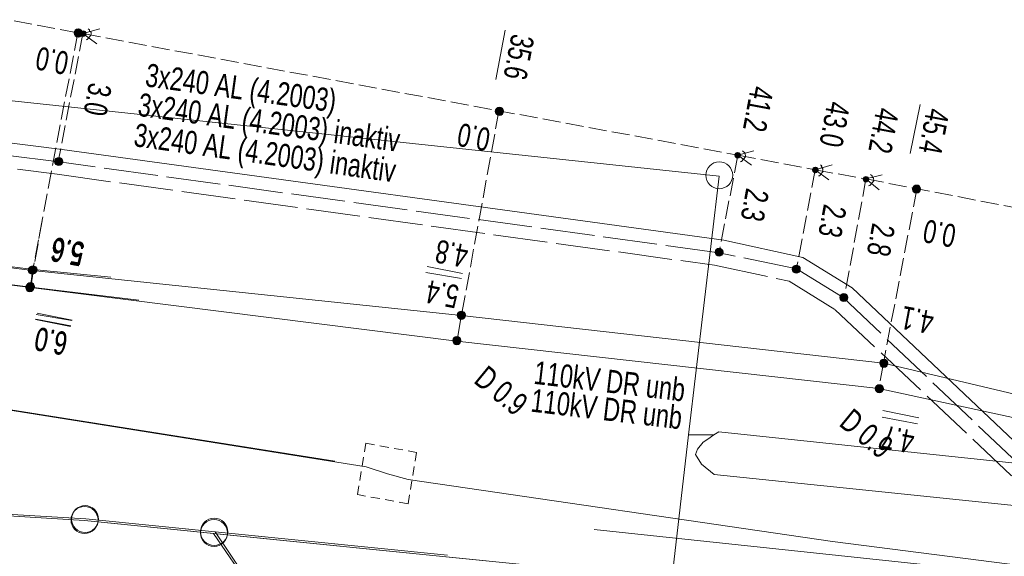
# Model space of a CAD drawing. Header units: metres. Extents: x -740 to 758, y -633 to 854.
# Tile 932 of 1056: x 225 to 248, y 303 to 316. Entities that reach past the tile are written whole.
import ezdxf

# ---------------------------------------------------------------- set-up
doc = ezdxf.new("R2010")
doc.units = ezdxf.units.M
doc.header["$MEASUREMENT"] = 0
for name, pattern in [('1248_208', [1.456, 1.248, -0.208]), ('208_125', [0.3328, 0.208, -0.1248]), ('416_125', [0.5408, 0.416, -0.1248])]:
    doc.linetypes.add(name, pattern=pattern)
for name, color, linetype in [('Grundkarte.LOVION', 7, 'Continuous'), ('Strom.LOVION', 7, 'Continuous'), ('StromBemass.LOVION', 7, 'Continuous'), ('Telko.LOVION', 7, 'Continuous')]:
    doc.layers.add(name, color=color, linetype=linetype)
doc.styles.add('ERSTELLTER_STIL_1', font='arial.ttf')

msp = doc.modelspace()

# ---------------------------------------------------------------- hatches: boundary and pattern name
at = {"layer": 'StromBemass.LOVION', "linetype": 'Continuous', "lineweight": 13}
for points in [[(226.306, 315.348), (226.313, 315.358), (226.319, 315.368), (226.324, 315.38), (226.326, 315.391), (226.328, 315.403), (226.328, 315.415), (226.326, 315.427), (226.323, 315.438), (226.319, 315.45), (226.313, 315.46), (226.306, 315.47), (226.298, 315.478), (226.289, 315.486), (226.278, 315.492), (226.268, 315.498), (226.256, 315.501), (226.244, 315.503), (226.232, 315.504), (226.22, 315.503), (226.209, 315.501), (226.197, 315.497), (226.186, 315.492), (226.176, 315.486), (226.167, 315.478), (226.159, 315.469), (226.152, 315.46), (226.146, 315.449), (226.142, 315.438), (226.139, 315.426), (226.137, 315.414), (226.137, 315.402), (226.139, 315.391), (226.142, 315.379), (226.146, 315.368), (226.152, 315.357), (226.159, 315.348), (226.168, 315.339), (226.177, 315.331), (226.187, 315.325), (226.198, 315.32), (226.209, 315.316), (226.221, 315.314), (226.233, 315.313), (226.245, 315.314), (226.257, 315.316), (226.268, 315.32), (226.279, 315.325), (226.289, 315.332), (226.298, 315.339)], [(226.306, 315.349), (226.313, 315.358), (226.318, 315.369), (226.323, 315.38), (226.326, 315.392), (226.327, 315.403), (226.327, 315.415), (226.326, 315.427), (226.323, 315.439), (226.318, 315.45), (226.312, 315.46), (226.305, 315.47), (226.297, 315.479), (226.288, 315.486), (226.278, 315.493), (226.267, 315.498), (226.256, 315.501), (226.244, 315.504), (226.232, 315.504), (226.22, 315.503), (226.208, 315.501), (226.197, 315.497), (226.186, 315.492), (226.176, 315.486), (226.167, 315.478), (226.159, 315.47), (226.152, 315.46), (226.146, 315.449), (226.142, 315.438), (226.139, 315.427), (226.137, 315.415), (226.137, 315.403), (226.139, 315.391), (226.142, 315.379), (226.146, 315.368), (226.152, 315.358), (226.159, 315.348), (226.167, 315.339), (226.177, 315.332), (226.187, 315.325), (226.197, 315.32), (226.209, 315.317), (226.221, 315.315), (226.233, 315.314), (226.244, 315.315), (226.256, 315.317), (226.268, 315.321), (226.278, 315.326), (226.288, 315.332), (226.298, 315.34)], [(226.309, 315.351), (226.316, 315.361), (226.322, 315.371), (226.326, 315.382), (226.329, 315.394), (226.331, 315.406), (226.331, 315.418), (226.329, 315.43), (226.326, 315.441), (226.322, 315.452), (226.316, 315.463), (226.309, 315.472), (226.301, 315.481), (226.291, 315.489), (226.281, 315.495), (226.27, 315.5), (226.259, 315.504), (226.247, 315.506), (226.235, 315.507), (226.223, 315.506), (226.212, 315.503), (226.2, 315.5), (226.19, 315.495), (226.18, 315.488), (226.17, 315.481), (226.162, 315.472), (226.155, 315.462), (226.149, 315.452), (226.145, 315.441), (226.142, 315.429), (226.141, 315.417), (226.141, 315.405), (226.142, 315.393), (226.145, 315.382), (226.15, 315.371), (226.156, 315.36), (226.163, 315.351), (226.171, 315.342), (226.18, 315.334), (226.19, 315.328), (226.201, 315.323), (226.212, 315.319), (226.224, 315.317), (226.236, 315.316), (226.248, 315.317), (226.26, 315.319), (226.271, 315.323), (226.282, 315.328), (226.292, 315.335), (226.301, 315.342)], [(226.392, 315.353), (226.397, 315.36), (226.401, 315.367), (226.404, 315.374), (226.406, 315.382), (226.406, 315.39), (226.406, 315.398), (226.405, 315.406), (226.403, 315.413), (226.4, 315.421), (226.397, 315.428), (226.392, 315.434), (226.386, 315.44), (226.38, 315.445), (226.374, 315.449), (226.366, 315.453), (226.359, 315.455), (226.351, 315.457), (226.343, 315.457), (226.335, 315.457), (226.327, 315.455), (226.32, 315.453), (226.313, 315.449), (226.306, 315.445), (226.3, 315.44), (226.294, 315.434), (226.29, 315.427), (226.286, 315.42), (226.283, 315.413), (226.281, 315.405), (226.28, 315.397), (226.28, 315.39), (226.281, 315.382), (226.283, 315.374), (226.286, 315.367), (226.29, 315.36), (226.295, 315.353), (226.3, 315.347), (226.306, 315.342), (226.313, 315.338), (226.32, 315.335), (226.328, 315.332), (226.335, 315.331), (226.343, 315.33), (226.351, 315.331), (226.359, 315.332), (226.367, 315.335), (226.374, 315.338), (226.381, 315.343), (226.387, 315.348)], [(226.395, 315.355), (226.4, 315.362), (226.404, 315.369), (226.407, 315.376), (226.409, 315.384), (226.41, 315.392), (226.41, 315.4), (226.409, 315.408), (226.407, 315.416), (226.404, 315.423), (226.4, 315.43), (226.395, 315.437), (226.39, 315.442), (226.383, 315.448), (226.377, 315.452), (226.369, 315.455), (226.362, 315.458), (226.354, 315.459), (226.346, 315.46), (226.338, 315.459), (226.33, 315.458), (226.322, 315.455), (226.315, 315.452), (226.308, 315.447), (226.302, 315.442), (226.297, 315.436), (226.292, 315.43), (226.288, 315.423), (226.285, 315.415), (226.283, 315.408), (226.282, 315.4), (226.282, 315.392), (226.283, 315.384), (226.285, 315.376), (226.288, 315.368), (226.292, 315.361), (226.297, 315.355), (226.302, 315.349), (226.309, 315.344), (226.315, 315.34), (226.323, 315.336), (226.33, 315.334), (226.338, 315.332), (226.346, 315.332), (226.354, 315.332), (226.362, 315.334), (226.37, 315.336), (226.377, 315.34), (226.384, 315.344), (226.39, 315.349)], [(236.044, 313.538), (236.051, 313.548), (236.057, 313.559), (236.061, 313.57), (236.064, 313.582), (236.066, 313.594), (236.066, 313.606), (236.064, 313.618), (236.061, 313.629), (236.057, 313.64), (236.051, 313.651), (236.044, 313.661), (236.035, 313.669), (236.026, 313.677), (236.016, 313.683), (236.005, 313.689), (235.994, 313.692), (235.982, 313.695), (235.97, 313.695), (235.958, 313.694), (235.946, 313.692), (235.934, 313.688), (235.923, 313.683), (235.913, 313.677), (235.904, 313.669), (235.896, 313.66), (235.889, 313.65), (235.883, 313.64), (235.879, 313.629), (235.876, 313.617), (235.874, 313.605), (235.874, 313.593), (235.876, 313.581), (235.879, 313.569), (235.883, 313.558), (235.889, 313.548), (235.896, 313.538), (235.904, 313.529), (235.914, 313.521), (235.924, 313.515), (235.935, 313.51), (235.946, 313.506), (235.958, 313.504), (235.97, 313.503), (235.982, 313.504), (235.994, 313.506), (236.006, 313.51), (236.016, 313.515), (236.027, 313.522), (236.036, 313.529)], [(236.044, 313.538), (236.051, 313.548), (236.057, 313.559), (236.061, 313.57), (236.064, 313.582), (236.066, 313.594), (236.066, 313.606), (236.064, 313.618), (236.061, 313.629), (236.057, 313.64), (236.051, 313.651), (236.044, 313.661), (236.035, 313.669), (236.026, 313.677), (236.016, 313.683), (236.005, 313.689), (235.994, 313.692), (235.982, 313.695), (235.97, 313.695), (235.958, 313.694), (235.946, 313.692), (235.934, 313.688), (235.923, 313.683), (235.913, 313.677), (235.904, 313.669), (235.896, 313.66), (235.889, 313.65), (235.883, 313.64), (235.879, 313.629), (235.876, 313.617), (235.874, 313.605), (235.874, 313.593), (235.876, 313.581), (235.879, 313.569), (235.883, 313.558), (235.889, 313.548), (235.896, 313.538), (235.904, 313.529), (235.914, 313.521), (235.924, 313.515), (235.935, 313.51), (235.946, 313.506), (235.958, 313.504), (235.97, 313.503), (235.982, 313.504), (235.994, 313.506), (236.006, 313.51), (236.016, 313.515), (236.027, 313.522), (236.036, 313.529)], [(236.047, 313.541), (236.054, 313.551), (236.06, 313.562), (236.064, 313.573), (236.067, 313.584), (236.069, 313.596), (236.068, 313.608), (236.067, 313.62), (236.064, 313.632), (236.059, 313.643), (236.054, 313.654), (236.047, 313.663), (236.038, 313.672), (236.029, 313.68), (236.019, 313.686), (236.008, 313.691), (235.997, 313.695), (235.985, 313.697), (235.973, 313.698), (235.961, 313.697), (235.949, 313.695), (235.938, 313.691), (235.927, 313.686), (235.917, 313.679), (235.907, 313.672), (235.899, 313.663), (235.892, 313.653), (235.886, 313.642), (235.882, 313.631), (235.879, 313.62), (235.878, 313.608), (235.878, 313.596), (235.879, 313.584), (235.882, 313.572), (235.887, 313.561), (235.892, 313.551), (235.9, 313.541), (235.908, 313.532), (235.917, 313.525), (235.927, 313.518), (235.938, 313.513), (235.95, 313.509), (235.961, 313.507), (235.973, 313.506), (235.985, 313.507), (235.997, 313.51), (236.009, 313.513), (236.019, 313.518), (236.03, 313.525), (236.039, 313.533)], [(241.529, 312.543), (241.533, 312.549), (241.537, 312.556), (241.54, 312.564), (241.542, 312.571), (241.543, 312.579), (241.543, 312.587), (241.542, 312.595), (241.54, 312.603), (241.537, 312.61), (241.533, 312.617), (241.528, 312.624), (241.523, 312.629), (241.517, 312.634), (241.51, 312.639), (241.503, 312.642), (241.495, 312.644), (241.488, 312.646), (241.48, 312.646), (241.472, 312.646), (241.464, 312.644), (241.456, 312.642), (241.449, 312.638), (241.442, 312.634), (241.436, 312.629), (241.431, 312.623), (241.426, 312.617), (241.422, 312.61), (241.42, 312.602), (241.418, 312.595), (241.417, 312.587), (241.417, 312.579), (241.418, 312.571), (241.42, 312.563), (241.423, 312.556), (241.426, 312.549), (241.431, 312.543), (241.437, 312.537), (241.443, 312.532), (241.449, 312.527), (241.457, 312.524), (241.464, 312.522), (241.472, 312.52), (241.48, 312.52), (241.488, 312.52), (241.496, 312.522), (241.503, 312.524), (241.511, 312.528), (241.517, 312.532), (241.523, 312.537)], [(241.531, 312.545), (241.536, 312.552), (241.54, 312.558), (241.543, 312.566), (241.545, 312.574), (241.546, 312.581), (241.546, 312.589), (241.545, 312.597), (241.543, 312.605), (241.54, 312.612), (241.536, 312.619), (241.531, 312.626), (241.526, 312.631), (241.52, 312.636), (241.513, 312.641), (241.506, 312.644), (241.498, 312.646), (241.49, 312.648), (241.482, 312.648), (241.475, 312.648), (241.467, 312.646), (241.459, 312.644), (241.452, 312.64), (241.445, 312.636), (241.439, 312.631), (241.434, 312.625), (241.429, 312.619), (241.425, 312.612), (241.423, 312.604), (241.421, 312.597), (241.42, 312.589), (241.42, 312.581), (241.421, 312.573), (241.423, 312.565), (241.426, 312.558), (241.429, 312.551), (241.434, 312.545), (241.44, 312.539), (241.446, 312.534), (241.452, 312.53), (241.46, 312.526), (241.467, 312.524), (241.475, 312.522), (241.483, 312.522), (241.491, 312.523), (241.499, 312.524), (241.506, 312.527), (241.513, 312.53), (241.52, 312.534), (241.526, 312.539)], [(225.856, 312.379), (225.863, 312.389), (225.869, 312.399), (225.873, 312.411), (225.876, 312.422), (225.877, 312.434), (225.877, 312.446), (225.876, 312.458), (225.873, 312.47), (225.868, 312.481), (225.863, 312.491), (225.855, 312.501), (225.847, 312.51), (225.838, 312.517), (225.828, 312.524), (225.817, 312.529), (225.805, 312.532), (225.794, 312.535), (225.782, 312.535), (225.77, 312.535), (225.758, 312.532), (225.747, 312.529), (225.736, 312.523), (225.726, 312.517), (225.716, 312.509), (225.708, 312.501), (225.701, 312.491), (225.695, 312.48), (225.691, 312.469), (225.688, 312.457), (225.687, 312.446), (225.687, 312.434), (225.688, 312.422), (225.691, 312.41), (225.696, 312.399), (225.701, 312.388), (225.709, 312.379), (225.717, 312.37), (225.726, 312.362), (225.736, 312.356), (225.747, 312.351), (225.759, 312.347), (225.77, 312.345), (225.782, 312.344), (225.794, 312.345), (225.806, 312.347), (225.817, 312.351), (225.828, 312.356), (225.838, 312.363), (225.848, 312.37)], [(225.824, 312.402), (225.829, 312.409), (225.832, 312.416), (225.835, 312.423), (225.837, 312.431), (225.838, 312.439), (225.838, 312.446), (225.837, 312.454), (225.835, 312.462), (225.832, 312.469), (225.828, 312.476), (225.824, 312.483), (225.818, 312.488), (225.812, 312.493), (225.806, 312.498), (225.798, 312.501), (225.791, 312.503), (225.783, 312.505), (225.775, 312.505), (225.767, 312.505), (225.76, 312.503), (225.752, 312.501), (225.745, 312.497), (225.738, 312.493), (225.732, 312.488), (225.727, 312.482), (225.722, 312.476), (225.718, 312.469), (225.715, 312.462), (225.714, 312.454), (225.713, 312.446), (225.713, 312.438), (225.714, 312.43), (225.716, 312.423), (225.719, 312.415), (225.722, 312.408), (225.727, 312.402), (225.732, 312.396), (225.739, 312.391), (225.745, 312.387), (225.752, 312.384), (225.76, 312.381), (225.768, 312.38), (225.776, 312.379), (225.783, 312.38), (225.791, 312.381), (225.799, 312.384), (225.806, 312.387), (225.813, 312.391), (225.819, 312.397)], [(243.325, 312.203), (243.33, 312.209), (243.334, 312.216), (243.337, 312.224), (243.339, 312.232), (243.34, 312.24), (243.34, 312.248), (243.339, 312.256), (243.337, 312.263), (243.334, 312.271), (243.33, 312.278), (243.325, 312.284), (243.319, 312.29), (243.313, 312.295), (243.306, 312.3), (243.299, 312.303), (243.292, 312.305), (243.284, 312.307), (243.276, 312.307), (243.268, 312.307), (243.26, 312.305), (243.252, 312.303), (243.245, 312.299), (243.238, 312.295), (243.232, 312.29), (243.226, 312.284), (243.222, 312.278), (243.218, 312.27), (243.215, 312.263), (243.213, 312.255), (243.212, 312.247), (243.212, 312.239), (243.213, 312.231), (243.215, 312.223), (243.218, 312.216), (243.222, 312.209), (243.227, 312.203), (243.232, 312.197), (243.238, 312.192), (243.245, 312.187), (243.252, 312.184), (243.26, 312.181), (243.268, 312.18), (243.276, 312.179), (243.284, 312.18), (243.292, 312.182), (243.3, 312.184), (243.307, 312.187), (243.314, 312.192), (243.32, 312.197)], [(243.328, 312.205), (243.332, 312.212), (243.336, 312.219), (243.339, 312.226), (243.341, 312.234), (243.342, 312.242), (243.342, 312.25), (243.341, 312.258), (243.339, 312.265), (243.336, 312.273), (243.332, 312.28), (243.327, 312.286), (243.322, 312.292), (243.316, 312.297), (243.309, 312.301), (243.302, 312.305), (243.294, 312.307), (243.286, 312.309), (243.278, 312.309), (243.27, 312.309), (243.263, 312.307), (243.255, 312.304), (243.248, 312.301), (243.241, 312.297), (243.235, 312.292), (243.229, 312.286), (243.225, 312.279), (243.221, 312.272), (243.218, 312.265), (243.216, 312.257), (243.215, 312.249), (243.215, 312.241), (243.216, 312.233), (243.218, 312.226), (243.221, 312.218), (243.225, 312.211), (243.23, 312.205), (243.235, 312.199), (243.241, 312.194), (243.248, 312.19), (243.255, 312.186), (243.263, 312.184), (243.271, 312.182), (243.279, 312.182), (243.287, 312.182), (243.295, 312.184), (243.302, 312.186), (243.309, 312.19), (243.316, 312.194), (243.322, 312.199)], [(244.492, 311.991), (244.497, 311.997), (244.501, 312.004), (244.503, 312.011), (244.505, 312.019), (244.506, 312.027), (244.506, 312.034), (244.505, 312.042), (244.503, 312.05), (244.5, 312.057), (244.497, 312.064), (244.492, 312.07), (244.487, 312.075), (244.481, 312.08), (244.474, 312.084), (244.467, 312.088), (244.46, 312.09), (244.452, 312.092), (244.444, 312.092), (244.437, 312.092), (244.429, 312.09), (244.422, 312.088), (244.415, 312.084), (244.408, 312.08), (244.402, 312.075), (244.397, 312.069), (244.392, 312.063), (244.389, 312.056), (244.386, 312.049), (244.384, 312.042), (244.383, 312.034), (244.383, 312.026), (244.384, 312.018), (244.386, 312.011), (244.389, 312.004), (244.393, 311.997), (244.397, 311.991), (244.402, 311.985), (244.408, 311.98), (244.415, 311.976), (244.422, 311.973), (244.429, 311.97), (244.437, 311.969), (244.445, 311.968), (244.453, 311.969), (244.46, 311.97), (244.468, 311.973), (244.475, 311.976), (244.481, 311.98), (244.487, 311.985)], [(244.495, 311.993), (244.499, 311.999), (244.503, 312.006), (244.506, 312.013), (244.508, 312.021), (244.509, 312.029), (244.509, 312.036), (244.508, 312.044), (244.506, 312.051), (244.503, 312.059), (244.499, 312.065), (244.495, 312.072), (244.489, 312.077), (244.483, 312.082), (244.477, 312.086), (244.47, 312.09), (244.462, 312.092), (244.455, 312.093), (244.447, 312.094), (244.439, 312.093), (244.432, 312.092), (244.425, 312.089), (244.418, 312.086), (244.411, 312.082), (244.405, 312.077), (244.4, 312.071), (244.395, 312.065), (244.392, 312.058), (244.389, 312.051), (244.387, 312.044), (244.386, 312.036), (244.386, 312.028), (244.387, 312.021), (244.389, 312.013), (244.392, 312.006), (244.396, 311.999), (244.4, 311.993), (244.405, 311.987), (244.411, 311.982), (244.418, 311.978), (244.425, 311.975), (244.432, 311.973), (244.44, 311.971), (244.448, 311.971), (244.455, 311.971), (244.463, 311.973), (244.47, 311.975), (244.477, 311.978), (244.484, 311.983), (244.49, 311.988)], [(245.686, 311.742), (245.693, 311.752), (245.699, 311.762), (245.703, 311.773), (245.706, 311.784), (245.707, 311.796), (245.707, 311.808), (245.706, 311.819), (245.703, 311.83), (245.699, 311.841), (245.693, 311.851), (245.686, 311.861), (245.678, 311.869), (245.669, 311.877), (245.659, 311.883), (245.649, 311.888), (245.637, 311.891), (245.626, 311.894), (245.614, 311.894), (245.603, 311.893), (245.591, 311.891), (245.58, 311.888), (245.57, 311.883), (245.56, 311.876), (245.551, 311.869), (245.543, 311.86), (245.536, 311.851), (245.531, 311.841), (245.526, 311.83), (245.523, 311.818), (245.522, 311.807), (245.522, 311.795), (245.524, 311.784), (245.526, 311.772), (245.531, 311.762), (245.536, 311.751), (245.543, 311.742), (245.551, 311.733), (245.56, 311.726), (245.57, 311.72), (245.581, 311.715), (245.592, 311.711), (245.603, 311.709), (245.615, 311.709), (245.627, 311.709), (245.638, 311.712), (245.649, 311.715), (245.66, 311.72), (245.67, 311.726), (245.678, 311.734)], [(245.686, 311.742), (245.693, 311.752), (245.699, 311.762), (245.703, 311.773), (245.706, 311.784), (245.707, 311.796), (245.707, 311.808), (245.706, 311.819), (245.703, 311.83), (245.699, 311.841), (245.693, 311.851), (245.686, 311.861), (245.678, 311.869), (245.669, 311.877), (245.659, 311.883), (245.649, 311.888), (245.637, 311.891), (245.626, 311.894), (245.614, 311.894), (245.603, 311.893), (245.591, 311.891), (245.58, 311.888), (245.57, 311.883), (245.56, 311.876), (245.551, 311.869), (245.543, 311.86), (245.536, 311.851), (245.531, 311.841), (245.526, 311.83), (245.523, 311.818), (245.522, 311.807), (245.522, 311.795), (245.524, 311.784), (245.526, 311.772), (245.531, 311.762), (245.536, 311.751), (245.543, 311.742), (245.551, 311.733), (245.56, 311.726), (245.57, 311.72), (245.581, 311.715), (245.592, 311.711), (245.603, 311.709), (245.615, 311.709), (245.627, 311.709), (245.638, 311.712), (245.649, 311.715), (245.66, 311.72), (245.67, 311.726), (245.678, 311.734)], [(245.689, 311.744), (245.696, 311.754), (245.702, 311.764), (245.706, 311.775), (245.709, 311.786), (245.71, 311.798), (245.71, 311.809), (245.709, 311.821), (245.706, 311.832), (245.702, 311.843), (245.696, 311.853), (245.689, 311.863), (245.681, 311.871), (245.672, 311.879), (245.662, 311.885), (245.651, 311.89), (245.64, 311.893), (245.629, 311.895), (245.617, 311.896), (245.606, 311.895), (245.594, 311.893), (245.583, 311.89), (245.572, 311.885), (245.563, 311.878), (245.554, 311.871), (245.546, 311.862), (245.539, 311.853), (245.533, 311.842), (245.529, 311.832), (245.526, 311.82), (245.525, 311.809), (245.525, 311.797), (245.526, 311.785), (245.529, 311.774), (245.534, 311.763), (245.539, 311.753), (245.546, 311.744), (245.554, 311.735), (245.563, 311.728), (245.573, 311.722), (245.584, 311.717), (245.595, 311.713), (245.606, 311.711), (245.618, 311.71), (245.629, 311.711), (245.641, 311.713), (245.652, 311.717), (245.663, 311.722), (245.672, 311.728), (245.681, 311.736)], [(241.122, 310.284), (241.129, 310.293), (241.135, 310.304), (241.139, 310.315), (241.142, 310.326), (241.143, 310.338), (241.143, 310.349), (241.142, 310.361), (241.139, 310.372), (241.135, 310.383), (241.129, 310.393), (241.122, 310.403), (241.114, 310.411), (241.105, 310.419), (241.095, 310.425), (241.084, 310.43), (241.073, 310.434), (241.062, 310.436), (241.05, 310.436), (241.038, 310.436), (241.027, 310.433), (241.016, 310.43), (241.005, 310.425), (240.995, 310.418), (240.986, 310.411), (240.978, 310.402), (240.971, 310.393), (240.966, 310.383), (240.961, 310.372), (240.958, 310.36), (240.957, 310.349), (240.957, 310.337), (240.959, 310.325), (240.962, 310.314), (240.966, 310.303), (240.972, 310.293), (240.978, 310.283), (240.987, 310.275), (240.996, 310.267), (241.006, 310.261), (241.016, 310.256), (241.027, 310.253), (241.039, 310.251), (241.051, 310.25), (241.062, 310.251), (241.074, 310.253), (241.085, 310.257), (241.095, 310.262), (241.105, 310.268), (241.114, 310.275)], [(241.098, 310.29), (241.102, 310.297), (241.106, 310.304), (241.109, 310.311), (241.111, 310.319), (241.112, 310.327), (241.112, 310.335), (241.111, 310.343), (241.109, 310.351), (241.106, 310.358), (241.102, 310.365), (241.097, 310.372), (241.092, 310.378), (241.086, 310.383), (241.079, 310.387), (241.071, 310.391), (241.064, 310.393), (241.056, 310.395), (241.048, 310.395), (241.04, 310.395), (241.032, 310.393), (241.024, 310.391), (241.017, 310.387), (241.01, 310.383), (241.004, 310.378), (240.998, 310.372), (240.994, 310.365), (240.99, 310.358), (240.987, 310.351), (240.985, 310.343), (240.984, 310.335), (240.984, 310.327), (240.985, 310.319), (240.987, 310.311), (240.99, 310.303), (240.994, 310.296), (240.999, 310.29), (241.004, 310.284), (241.01, 310.279), (241.017, 310.275), (241.024, 310.271), (241.032, 310.269), (241.04, 310.267), (241.048, 310.267), (241.056, 310.267), (241.064, 310.269), (241.072, 310.271), (241.079, 310.275), (241.086, 310.279), (241.092, 310.284)], [(225.245, 309.866), (225.252, 309.876), (225.258, 309.886), (225.262, 309.897), (225.265, 309.909), (225.267, 309.921), (225.267, 309.932), (225.265, 309.944), (225.262, 309.956), (225.258, 309.967), (225.252, 309.977), (225.245, 309.986), (225.237, 309.995), (225.228, 310.003), (225.218, 310.009), (225.207, 310.014), (225.196, 310.017), (225.184, 310.02), (225.172, 310.02), (225.16, 310.02), (225.149, 310.017), (225.138, 310.014), (225.127, 310.009), (225.117, 310.002), (225.108, 309.995), (225.1, 309.986), (225.093, 309.976), (225.087, 309.966), (225.083, 309.955), (225.08, 309.944), (225.079, 309.932), (225.079, 309.92), (225.08, 309.908), (225.083, 309.897), (225.088, 309.886), (225.093, 309.875), (225.1, 309.866), (225.108, 309.857), (225.117, 309.85), (225.127, 309.844), (225.138, 309.839), (225.149, 309.835), (225.161, 309.833), (225.173, 309.832), (225.185, 309.833), (225.196, 309.835), (225.208, 309.839), (225.218, 309.844), (225.228, 309.85), (225.237, 309.858)], [(225.245, 309.866), (225.252, 309.876), (225.258, 309.886), (225.262, 309.897), (225.265, 309.909), (225.267, 309.921), (225.267, 309.932), (225.265, 309.944), (225.262, 309.956), (225.258, 309.967), (225.252, 309.977), (225.245, 309.986), (225.237, 309.995), (225.228, 310.003), (225.218, 310.009), (225.207, 310.014), (225.196, 310.017), (225.184, 310.02), (225.172, 310.02), (225.16, 310.02), (225.149, 310.017), (225.138, 310.014), (225.127, 310.009), (225.117, 310.002), (225.108, 309.995), (225.1, 309.986), (225.093, 309.976), (225.087, 309.966), (225.083, 309.955), (225.08, 309.944), (225.079, 309.932), (225.079, 309.92), (225.08, 309.908), (225.083, 309.897), (225.088, 309.886), (225.093, 309.875), (225.1, 309.866), (225.108, 309.857), (225.117, 309.85), (225.127, 309.844), (225.138, 309.839), (225.149, 309.835), (225.161, 309.833), (225.173, 309.832), (225.185, 309.833), (225.196, 309.835), (225.208, 309.839), (225.218, 309.844), (225.228, 309.85), (225.237, 309.858)], [(225.259, 309.878), (225.266, 309.888), (225.271, 309.898), (225.276, 309.909), (225.278, 309.92), (225.28, 309.932), (225.28, 309.943), (225.278, 309.955), (225.275, 309.966), (225.271, 309.977), (225.265, 309.987), (225.258, 309.997), (225.25, 310.005), (225.241, 310.013), (225.231, 310.019), (225.221, 310.024), (225.21, 310.028), (225.198, 310.03), (225.186, 310.031), (225.175, 310.03), (225.163, 310.028), (225.152, 310.024), (225.142, 310.019), (225.132, 310.013), (225.123, 310.005), (225.115, 309.996), (225.108, 309.987), (225.102, 309.977), (225.098, 309.966), (225.095, 309.954), (225.094, 309.943), (225.094, 309.931), (225.095, 309.92), (225.098, 309.908), (225.103, 309.897), (225.108, 309.887), (225.115, 309.878), (225.123, 309.869), (225.132, 309.862), (225.142, 309.855), (225.153, 309.851), (225.164, 309.847), (225.175, 309.845), (225.187, 309.844), (225.199, 309.845), (225.21, 309.847), (225.221, 309.851), (225.232, 309.856), (225.242, 309.862), (225.251, 309.87)], [(225.259, 309.878), (225.266, 309.888), (225.271, 309.898), (225.276, 309.909), (225.278, 309.92), (225.28, 309.932), (225.28, 309.943), (225.278, 309.955), (225.275, 309.966), (225.271, 309.977), (225.265, 309.987), (225.258, 309.997), (225.25, 310.005), (225.241, 310.013), (225.231, 310.019), (225.221, 310.024), (225.21, 310.028), (225.198, 310.03), (225.186, 310.031), (225.175, 310.03), (225.163, 310.028), (225.152, 310.024), (225.142, 310.019), (225.132, 310.013), (225.123, 310.005), (225.115, 309.996), (225.108, 309.987), (225.102, 309.977), (225.098, 309.966), (225.095, 309.954), (225.094, 309.943), (225.094, 309.931), (225.095, 309.92), (225.098, 309.908), (225.103, 309.897), (225.108, 309.887), (225.115, 309.878), (225.123, 309.869), (225.132, 309.862), (225.142, 309.855), (225.153, 309.851), (225.164, 309.847), (225.175, 309.845), (225.187, 309.844), (225.199, 309.845), (225.21, 309.847), (225.221, 309.851), (225.232, 309.856), (225.242, 309.862), (225.251, 309.87)], [(242.908, 309.891), (242.915, 309.9), (242.921, 309.911), (242.925, 309.922), (242.928, 309.933), (242.929, 309.945), (242.929, 309.957), (242.928, 309.968), (242.925, 309.98), (242.92, 309.991), (242.915, 310.001), (242.908, 310.011), (242.899, 310.019), (242.89, 310.027), (242.88, 310.033), (242.87, 310.038), (242.858, 310.042), (242.847, 310.044), (242.835, 310.044), (242.823, 310.044), (242.812, 310.041), (242.8, 310.038), (242.79, 310.033), (242.78, 310.026), (242.771, 310.019), (242.763, 310.01), (242.756, 310.001), (242.75, 309.99), (242.746, 309.979), (242.743, 309.968), (242.741, 309.956), (242.741, 309.944), (242.743, 309.933), (242.746, 309.921), (242.75, 309.91), (242.756, 309.9), (242.763, 309.89), (242.771, 309.882), (242.78, 309.874), (242.79, 309.868), (242.801, 309.863), (242.812, 309.859), (242.824, 309.857), (242.836, 309.856), (242.847, 309.857), (242.859, 309.859), (242.87, 309.863), (242.881, 309.868), (242.891, 309.875), (242.9, 309.882)], [(242.886, 309.904), (242.89, 309.91), (242.894, 309.917), (242.897, 309.925), (242.899, 309.932), (242.9, 309.94), (242.9, 309.948), (242.899, 309.956), (242.897, 309.963), (242.894, 309.97), (242.89, 309.977), (242.885, 309.984), (242.88, 309.989), (242.874, 309.994), (242.867, 309.998), (242.86, 310.002), (242.853, 310.004), (242.845, 310.006), (242.837, 310.006), (242.83, 310.006), (242.822, 310.004), (242.814, 310.002), (242.807, 309.998), (242.801, 309.994), (242.795, 309.989), (242.789, 309.983), (242.785, 309.977), (242.781, 309.97), (242.778, 309.963), (242.776, 309.955), (242.775, 309.947), (242.775, 309.94), (242.776, 309.932), (242.778, 309.924), (242.781, 309.917), (242.785, 309.91), (242.79, 309.904), (242.795, 309.898), (242.801, 309.893), (242.808, 309.889), (242.815, 309.886), (242.822, 309.883), (242.83, 309.882), (242.838, 309.881), (242.846, 309.882), (242.853, 309.883), (242.861, 309.886), (242.868, 309.889), (242.874, 309.893), (242.88, 309.898)], [(225.201, 309.486), (225.208, 309.496), (225.213, 309.506), (225.218, 309.517), (225.221, 309.529), (225.222, 309.54), (225.222, 309.552), (225.22, 309.564), (225.217, 309.575), (225.213, 309.586), (225.207, 309.597), (225.2, 309.606), (225.192, 309.615), (225.183, 309.622), (225.173, 309.628), (225.163, 309.633), (225.151, 309.637), (225.14, 309.639), (225.128, 309.64), (225.116, 309.639), (225.105, 309.637), (225.093, 309.633), (225.083, 309.628), (225.073, 309.622), (225.064, 309.614), (225.056, 309.606), (225.049, 309.596), (225.043, 309.586), (225.039, 309.575), (225.036, 309.563), (225.034, 309.552), (225.034, 309.54), (225.036, 309.528), (225.039, 309.517), (225.043, 309.506), (225.049, 309.495), (225.056, 309.486), (225.064, 309.477), (225.073, 309.47), (225.083, 309.464), (225.094, 309.459), (225.105, 309.455), (225.117, 309.453), (225.129, 309.452), (225.14, 309.453), (225.152, 309.455), (225.163, 309.459), (225.174, 309.464), (225.184, 309.47), (225.193, 309.478)], [(225.201, 309.486), (225.208, 309.496), (225.213, 309.506), (225.218, 309.517), (225.221, 309.529), (225.222, 309.54), (225.222, 309.552), (225.22, 309.564), (225.217, 309.575), (225.213, 309.586), (225.207, 309.597), (225.2, 309.606), (225.192, 309.615), (225.183, 309.622), (225.173, 309.628), (225.163, 309.633), (225.151, 309.637), (225.14, 309.639), (225.128, 309.64), (225.116, 309.639), (225.105, 309.637), (225.093, 309.633), (225.083, 309.628), (225.073, 309.622), (225.064, 309.614), (225.056, 309.606), (225.049, 309.596), (225.043, 309.586), (225.039, 309.575), (225.036, 309.563), (225.034, 309.552), (225.034, 309.54), (225.036, 309.528), (225.039, 309.517), (225.043, 309.506), (225.049, 309.495), (225.056, 309.486), (225.064, 309.477), (225.073, 309.47), (225.083, 309.464), (225.094, 309.459), (225.105, 309.455), (225.117, 309.453), (225.129, 309.452), (225.14, 309.453), (225.152, 309.455), (225.163, 309.459), (225.174, 309.464), (225.184, 309.47), (225.193, 309.478)], [(225.186, 309.465), (225.193, 309.475), (225.199, 309.485), (225.203, 309.496), (225.206, 309.508), (225.207, 309.52), (225.207, 309.531), (225.206, 309.543), (225.203, 309.555), (225.198, 309.566), (225.193, 309.576), (225.186, 309.586), (225.178, 309.594), (225.168, 309.602), (225.158, 309.608), (225.148, 309.613), (225.136, 309.617), (225.124, 309.619), (225.113, 309.62), (225.101, 309.619), (225.089, 309.617), (225.078, 309.613), (225.067, 309.608), (225.057, 309.602), (225.048, 309.594), (225.04, 309.585), (225.033, 309.576), (225.027, 309.565), (225.023, 309.554), (225.02, 309.543), (225.018, 309.531), (225.018, 309.519), (225.02, 309.507), (225.023, 309.496), (225.027, 309.485), (225.033, 309.474), (225.04, 309.465), (225.048, 309.456), (225.057, 309.448), (225.068, 309.442), (225.078, 309.437), (225.09, 309.433), (225.101, 309.431), (225.113, 309.43), (225.125, 309.431), (225.137, 309.434), (225.148, 309.437), (225.159, 309.442), (225.169, 309.449), (225.178, 309.456)], [(225.186, 309.465), (225.193, 309.475), (225.199, 309.485), (225.203, 309.496), (225.206, 309.508), (225.207, 309.52), (225.207, 309.531), (225.206, 309.543), (225.203, 309.555), (225.198, 309.566), (225.193, 309.576), (225.186, 309.586), (225.178, 309.594), (225.168, 309.602), (225.158, 309.608), (225.148, 309.613), (225.136, 309.617), (225.124, 309.619), (225.113, 309.62), (225.101, 309.619), (225.089, 309.617), (225.078, 309.613), (225.067, 309.608), (225.057, 309.602), (225.048, 309.594), (225.04, 309.585), (225.033, 309.576), (225.027, 309.565), (225.023, 309.554), (225.02, 309.543), (225.018, 309.531), (225.018, 309.519), (225.02, 309.507), (225.023, 309.496), (225.027, 309.485), (225.033, 309.474), (225.04, 309.465), (225.048, 309.456), (225.057, 309.448), (225.068, 309.442), (225.078, 309.437), (225.09, 309.433), (225.101, 309.431), (225.113, 309.43), (225.125, 309.431), (225.137, 309.434), (225.148, 309.437), (225.159, 309.442), (225.169, 309.449), (225.178, 309.456)], [(244.007, 309.237), (244.014, 309.247), (244.02, 309.257), (244.024, 309.268), (244.027, 309.279), (244.029, 309.291), (244.029, 309.303), (244.027, 309.315), (244.024, 309.326), (244.02, 309.337), (244.014, 309.348), (244.007, 309.357), (243.999, 309.366), (243.99, 309.373), (243.98, 309.38), (243.969, 309.385), (243.958, 309.388), (243.946, 309.391), (243.934, 309.391), (243.922, 309.39), (243.911, 309.388), (243.899, 309.384), (243.889, 309.379), (243.879, 309.373), (243.87, 309.365), (243.862, 309.357), (243.855, 309.347), (243.849, 309.337), (243.845, 309.326), (243.842, 309.314), (243.84, 309.302), (243.84, 309.291), (243.842, 309.279), (243.845, 309.267), (243.849, 309.256), (243.855, 309.246), (243.862, 309.236), (243.87, 309.228), (243.879, 309.22), (243.889, 309.214), (243.9, 309.209), (243.911, 309.205), (243.923, 309.203), (243.935, 309.203), (243.947, 309.203), (243.958, 309.206), (243.969, 309.209), (243.98, 309.214), (243.99, 309.221), (243.999, 309.228)], [(243.992, 309.254), (243.997, 309.261), (244.001, 309.268), (244.004, 309.275), (244.006, 309.283), (244.007, 309.291), (244.006, 309.299), (244.005, 309.307), (244.003, 309.314), (244, 309.322), (243.997, 309.329), (243.992, 309.335), (243.986, 309.341), (243.98, 309.346), (243.973, 309.35), (243.966, 309.354), (243.959, 309.356), (243.951, 309.358), (243.943, 309.358), (243.935, 309.358), (243.927, 309.356), (243.919, 309.354), (243.912, 309.35), (243.906, 309.346), (243.899, 309.341), (243.894, 309.335), (243.889, 309.328), (243.885, 309.321), (243.883, 309.314), (243.881, 309.306), (243.88, 309.298), (243.88, 309.29), (243.881, 309.282), (243.883, 309.275), (243.886, 309.267), (243.889, 309.26), (243.894, 309.254), (243.9, 309.248), (243.906, 309.243), (243.913, 309.239), (243.92, 309.235), (243.927, 309.233), (243.935, 309.231), (243.943, 309.231), (243.951, 309.232), (243.959, 309.233), (243.967, 309.236), (243.974, 309.239), (243.981, 309.243), (243.987, 309.248)], [(235.164, 308.825), (235.171, 308.835), (235.177, 308.846), (235.181, 308.857), (235.184, 308.869), (235.186, 308.881), (235.186, 308.893), (235.184, 308.905), (235.181, 308.916), (235.177, 308.927), (235.171, 308.938), (235.164, 308.948), (235.156, 308.956), (235.146, 308.964), (235.136, 308.97), (235.125, 308.976), (235.114, 308.979), (235.102, 308.981), (235.09, 308.982), (235.078, 308.981), (235.066, 308.979), (235.055, 308.975), (235.044, 308.97), (235.034, 308.964), (235.024, 308.956), (235.016, 308.947), (235.009, 308.937), (235.003, 308.927), (234.999, 308.916), (234.996, 308.904), (234.994, 308.892), (234.995, 308.88), (234.996, 308.868), (234.999, 308.856), (235.004, 308.845), (235.009, 308.835), (235.017, 308.825), (235.025, 308.816), (235.034, 308.809), (235.044, 308.802), (235.055, 308.797), (235.067, 308.793), (235.078, 308.791), (235.091, 308.79), (235.103, 308.791), (235.114, 308.793), (235.126, 308.797), (235.137, 308.802), (235.147, 308.809), (235.156, 308.817)], [(235.164, 308.825), (235.171, 308.835), (235.177, 308.846), (235.181, 308.857), (235.184, 308.869), (235.186, 308.881), (235.186, 308.893), (235.184, 308.905), (235.181, 308.916), (235.177, 308.927), (235.171, 308.938), (235.164, 308.948), (235.156, 308.956), (235.146, 308.964), (235.136, 308.97), (235.125, 308.976), (235.114, 308.979), (235.102, 308.981), (235.09, 308.982), (235.078, 308.981), (235.066, 308.979), (235.055, 308.975), (235.044, 308.97), (235.034, 308.964), (235.024, 308.956), (235.016, 308.947), (235.009, 308.937), (235.003, 308.927), (234.999, 308.916), (234.996, 308.904), (234.994, 308.892), (234.995, 308.88), (234.996, 308.868), (234.999, 308.856), (235.004, 308.845), (235.009, 308.835), (235.017, 308.825), (235.025, 308.816), (235.034, 308.809), (235.044, 308.802), (235.055, 308.797), (235.067, 308.793), (235.078, 308.791), (235.091, 308.79), (235.103, 308.791), (235.114, 308.793), (235.126, 308.797), (235.137, 308.802), (235.147, 308.809), (235.156, 308.817)], [(235.059, 308.24), (235.066, 308.25), (235.072, 308.26), (235.076, 308.271), (235.079, 308.283), (235.081, 308.295), (235.081, 308.306), (235.079, 308.318), (235.076, 308.33), (235.072, 308.341), (235.066, 308.351), (235.059, 308.361), (235.051, 308.369), (235.042, 308.377), (235.031, 308.383), (235.021, 308.388), (235.009, 308.392), (234.998, 308.394), (234.986, 308.395), (234.974, 308.394), (234.962, 308.392), (234.951, 308.388), (234.94, 308.383), (234.93, 308.377), (234.921, 308.369), (234.913, 308.36), (234.906, 308.351), (234.9, 308.34), (234.896, 308.329), (234.893, 308.318), (234.892, 308.306), (234.892, 308.294), (234.893, 308.282), (234.896, 308.271), (234.901, 308.26), (234.906, 308.249), (234.913, 308.24), (234.922, 308.231), (234.931, 308.223), (234.941, 308.217), (234.952, 308.212), (234.963, 308.208), (234.975, 308.206), (234.986, 308.205), (234.998, 308.206), (235.01, 308.209), (235.021, 308.212), (235.032, 308.217), (235.042, 308.224), (235.051, 308.231)], [(244.932, 307.716), (244.939, 307.726), (244.945, 307.736), (244.949, 307.748), (244.952, 307.759), (244.953, 307.771), (244.953, 307.783), (244.952, 307.794), (244.949, 307.806), (244.944, 307.817), (244.939, 307.827), (244.932, 307.837), (244.923, 307.846), (244.914, 307.853), (244.904, 307.859), (244.893, 307.864), (244.882, 307.868), (244.871, 307.87), (244.859, 307.871), (244.847, 307.87), (244.835, 307.868), (244.824, 307.864), (244.813, 307.859), (244.803, 307.853), (244.794, 307.845), (244.786, 307.836), (244.779, 307.827), (244.773, 307.816), (244.769, 307.805), (244.766, 307.794), (244.765, 307.782), (244.765, 307.77), (244.766, 307.758), (244.769, 307.747), (244.774, 307.736), (244.779, 307.726), (244.786, 307.716), (244.794, 307.707), (244.804, 307.7), (244.814, 307.693), (244.824, 307.688), (244.836, 307.685), (244.847, 307.683), (244.859, 307.682), (244.871, 307.683), (244.883, 307.685), (244.894, 307.689), (244.905, 307.694), (244.915, 307.7), (244.924, 307.708)], [(244.933, 307.713), (244.94, 307.723), (244.946, 307.733), (244.95, 307.744), (244.953, 307.756), (244.955, 307.768), (244.955, 307.779), (244.953, 307.791), (244.95, 307.803), (244.946, 307.814), (244.94, 307.824), (244.933, 307.834), (244.925, 307.842), (244.916, 307.85), (244.906, 307.856), (244.895, 307.861), (244.884, 307.865), (244.872, 307.867), (244.86, 307.868), (244.848, 307.867), (244.837, 307.865), (244.825, 307.861), (244.815, 307.856), (244.805, 307.849), (244.796, 307.842), (244.787, 307.833), (244.781, 307.824), (244.775, 307.813), (244.771, 307.802), (244.768, 307.791), (244.766, 307.779), (244.766, 307.767), (244.768, 307.755), (244.771, 307.744), (244.775, 307.733), (244.781, 307.722), (244.788, 307.713), (244.796, 307.704), (244.805, 307.697), (244.815, 307.69), (244.826, 307.685), (244.837, 307.682), (244.849, 307.679), (244.861, 307.679), (244.873, 307.68), (244.884, 307.682), (244.895, 307.686), (244.906, 307.691), (244.916, 307.697), (244.925, 307.705)], [(244.829, 307.127), (244.836, 307.137), (244.841, 307.147), (244.845, 307.158), (244.848, 307.169), (244.85, 307.181), (244.85, 307.193), (244.848, 307.204), (244.845, 307.216), (244.841, 307.227), (244.835, 307.237), (244.828, 307.246), (244.82, 307.255), (244.811, 307.262), (244.801, 307.269), (244.791, 307.274), (244.779, 307.277), (244.768, 307.279), (244.756, 307.28), (244.744, 307.279), (244.733, 307.277), (244.722, 307.273), (244.711, 307.268), (244.701, 307.262), (244.692, 307.255), (244.684, 307.246), (244.677, 307.236), (244.672, 307.226), (244.667, 307.215), (244.665, 307.204), (244.663, 307.192), (244.663, 307.18), (244.665, 307.169), (244.668, 307.157), (244.672, 307.146), (244.678, 307.136), (244.685, 307.127), (244.693, 307.118), (244.702, 307.111), (244.712, 307.104), (244.722, 307.1), (244.733, 307.096), (244.745, 307.094), (244.757, 307.093), (244.768, 307.094), (244.78, 307.096), (244.791, 307.1), (244.802, 307.105), (244.812, 307.111), (244.821, 307.119)]]:
    msp.add_hatch(color=7, dxfattribs=at).paths.add_polyline_path(points)

# ---------------------------------------------------------------- linework, layer by layer
at = {"layer": 'Grundkarte.LOVION', "color": 8, "linetype": 'Continuous', "lineweight": 18}
for points in [[(239.14, 299.749), (231.646, 300.524), (229.397, 303.88), (234.77, 303.341), (226.412, 304.179), (184.289, 306.652), (185.395, 318.021), (221.528, 314.224)], [(207.187, 315.709), (241.056, 312.104), (240.341, 306.123), (239.958, 302.776), (226.377, 304.137), (220.846, 304.483)], [(254.713, 301.204), (241.84, 302.575), (239.958, 302.776), (240.341, 306.123), (241.056, 312.104), (207.187, 315.709)], [(239.43, 299.511), (237.113, 277.561), (230.484, 264.648), (182.366, 289.44), (184.289, 306.652), (226.412, 304.179), (229.397, 303.88), (231.646, 300.524), (239.14, 299.749)], [(255.921, 303.657), (240.933, 305.206), (240.643, 305.444), (240.503, 305.666), (240.551, 305.789), (240.683, 305.95), (240.794, 306.02), (240.932, 306.122), (241.043, 306.192)], [(220.846, 304.483), (226.377, 304.137), (229.362, 303.838), (231.638, 300.514), (239.436, 299.651), (238.426, 290.035)], [(255.991, 302.038), (240.043, 303.73), (238.161, 303.93)]]:
    msp.add_lwpolyline(points, dxfattribs=at)
at = {"layer": 'Grundkarte.LOVION', "color": 253, "linetype": 'Continuous', "lineweight": 18}
for points in [[(259.619, 304.225), (241.043, 306.192), (240.932, 306.122), (240.341, 306.123), (239.958, 302.776), (239.586, 299.636), (239.436, 299.651), (238.426, 290.035)], [(254.713, 301.204), (241.84, 302.575), (239.958, 302.776), (240.341, 306.123), (240.932, 306.122), (241.043, 306.192), (259.619, 304.225)]]:
    msp.add_lwpolyline(points, dxfattribs=at)
at = {"layer": 'Grundkarte.LOVION', "color": 8, "linetype": 'Continuous', "lineweight": 18}
msp.add_lwpolyline([(239.436, 299.651), (231.638, 300.514), (229.362, 303.838), (239.958, 302.776), (239.586, 299.636)], close=True, dxfattribs=at)
at = {"layer": 'Grundkarte.LOVION', "color": 9, "linetype": 'Continuous', "lineweight": 18}
for centre, radius in [((241.054, 312.122), 0.311), ((226.378, 304.153), 0.312), ((226.391, 304.173), 0.311), ((229.376, 303.88), 0.314), ((229.372, 303.852), 0.31)]:
    msp.add_circle(centre, radius, dxfattribs=at)
at = {"layer": 'Strom.LOVION', "color": 1, "linetype": 'Continuous', "lineweight": 18}
msp.add_lwpolyline([(208.103, 314.956), (225.864, 312.718), (241.157, 310.622), (242.984, 310.224), (244.131, 309.523), (248.155, 305.705), (250.445, 304.496), (250.902, 304.363)], dxfattribs=at)
at = {"layer": 'Strom.LOVION', "color": 1, "linetype": '1248_208', "lineweight": 18}
for points in [[(250.842, 304.061), (250.554, 304.137), (247.956, 305.464), (243.917, 309.296), (242.847, 309.959), (241.052, 310.331), (225.788, 312.429), (208.521, 314.613)], [(208.939, 314.27), (225.742, 312.144), (240.948, 310.04), (242.668, 309.676), (243.738, 309.012), (247.807, 305.183), (250.356, 303.896), (250.66, 303.807)]]:
    msp.add_lwpolyline(points, dxfattribs=at)
at = {"layer": 'Strom.LOVION', "color": 194, "linetype": 'Continuous', "lineweight": 18}
for points in [[(226.989, 309.763), (225.198, 309.942), (215.264, 311.188), (205.346, 312.42)], [(227.632, 309.235), (225.134, 309.537), (215.2, 310.783), (205.245, 311.937)], [(403.165, 306.112), (385.514, 305.273), (375.662, 304.458), (343.115, 302.857), (335.802, 302.836), (327.181, 303.649), (316.981, 303.228), (309.517, 300.37), (291.988, 292.834), (289.864, 292.641), (286.885, 292.881), (283.57, 293.991), (277.046, 296.929), (270.927, 298.459), (264.208, 301.881), (254.652, 305.454), (251.864, 306.156), (250.789, 306.421), (249.312, 306.72), (244.849, 307.776), (235.091, 308.876), (225.177, 309.916), (215.243, 311.162), (212.249, 311.549)], [(403.357, 305.658), (385.719, 304.835), (375.871, 303.99), (343.308, 302.403), (334.897, 302.423), (327.205, 303.252), (317.152, 302.845), (309.709, 299.916), (292.181, 292.379), (289.871, 292.124), (286.785, 292.399), (283.411, 293.502), (276.928, 296.326), (270.871, 297.966), (264.123, 301.385), (254.519, 304.997), (251.766, 305.644), (250.702, 305.954), (249.227, 306.224), (244.744, 307.189), (234.986, 308.289), (225.126, 309.527), (215.179, 310.757), (212.876, 311.034)]]:
    msp.add_lwpolyline(points, dxfattribs=at)
at = {"layer": 'StromBemass.LOVION', "color": 7, "linetype": '416_125', "lineweight": 13}
for points in [[(201.997, 319.975), (206.576, 319.093), (207.208, 318.977), (226.341, 315.395), (241.482, 312.589), (243.274, 312.247), (244.447, 312.037), (249.026, 311.155), (250.124, 310.952), (251.599, 310.682), (252.052, 310.579), (252.684, 310.463), (255.53, 309.928), (263.33, 308.445), (263.812, 308.344), (265.391, 308.07), (280.596, 305.212), (283.681, 304.642), (287.207, 303.952), (303.3, 300.929)], [(226.221, 315.412), (225.177, 309.916), (225.126, 309.527)], [(226.341, 315.395), (225.772, 312.443)], [(235.959, 313.601), (234.986, 308.289)], [(241.482, 312.589), (241.052, 310.331)], [(243.274, 312.247), (242.834, 309.943)], [(244.447, 312.037), (243.946, 309.298)], [(245.623, 311.797), (244.849, 307.776), (244.744, 307.189)], [(225.398, 311.07), (225.198, 309.942), (225.134, 309.537)]]:
    msp.add_lwpolyline(points, dxfattribs=at)
at = {"layer": 'StromBemass.LOVION', "color": 7, "linetype": 'Continuous', "lineweight": 13}
for points in [[(226.659, 315.16), (226.341, 315.395), (226.729, 315.506)], [(226.414, 315.254), (226.443, 315.257), (226.535, 315.369), (226.53, 315.428), (226.497, 315.454), (226.495, 315.484), (226.462, 315.51)], [(236.101, 315.477), (235.888, 314.333)], [(245.698, 313.755), (245.468, 312.624)], [(241.8, 312.355), (241.482, 312.589), (241.857, 312.685)], [(241.541, 312.433), (241.571, 312.436), (241.663, 312.548), (241.654, 312.636), (241.59, 312.689)], [(243.592, 312.012), (243.274, 312.247), (243.662, 312.359)], [(243.347, 312.107), (243.376, 312.11), (243.389, 312.126), (243.402, 312.142), (243.415, 312.158), (243.429, 312.174), (243.442, 312.19), (243.455, 312.206), (243.439, 312.219), (243.452, 312.235), (243.449, 312.265), (243.433, 312.278), (243.446, 312.294), (243.414, 312.32), (243.428, 312.336), (243.395, 312.363)], [(244.752, 311.786), (244.447, 312.037), (244.822, 312.133)], [(244.507, 311.88), (244.536, 311.883), (244.628, 311.996), (244.623, 312.054), (244.59, 312.081), (244.588, 312.11), (244.555, 312.136)], [(235.096, 309.734), (234.269, 309.874)], [(235.114, 309.854), (234.3, 310.01)], [(226.057, 308.628), (225.243, 308.785)], [(226.065, 308.638), (225.251, 308.795)], [(226.088, 308.764), (225.261, 308.905)], [(226.096, 308.774), (225.282, 308.931)], [(245.667, 306.511), (244.838, 306.681)], [(245.636, 306.375), (244.823, 306.532)]]:
    msp.add_lwpolyline(points, dxfattribs=at)
for centre, radius in [((226.233, 315.409), 0.0954), ((226.232, 315.409), 0.0952), ((226.236, 315.411), 0.0951), ((226.343, 315.394), 0.0634), ((226.346, 315.396), 0.0639), ((235.97, 313.599), 0.096), ((235.97, 313.599), 0.096), ((235.973, 313.602), 0.0956), ((241.48, 312.583), 0.0633), ((241.483, 312.585), 0.0632), ((225.782, 312.44), 0.0956), ((225.775, 312.442), 0.0629), ((243.276, 312.243), 0.064), ((243.279, 312.245), 0.0636), ((244.445, 312.03), 0.0618), ((244.447, 312.032), 0.0615), ((245.615, 311.801), 0.0929), ((245.615, 311.801), 0.0929), ((245.618, 311.803), 0.093), ((241.05, 310.343), 0.0933), ((241.048, 310.331), 0.0642), ((225.173, 309.926), 0.0942), ((225.173, 309.926), 0.0942), ((225.187, 309.937), 0.0932), ((225.187, 309.937), 0.0932), ((242.835, 309.95), 0.094), ((242.838, 309.944), 0.0623), ((225.128, 309.546), 0.094), ((225.128, 309.546), 0.094), ((225.113, 309.525), 0.0947), ((225.113, 309.525), 0.0947), ((243.934, 309.297), 0.0944), ((243.943, 309.295), 0.0636), ((235.09, 308.886), 0.0959), ((235.09, 308.886), 0.0959), ((234.986, 308.3), 0.0947), ((244.859, 307.776), 0.0946), ((244.86, 307.773), 0.0944), ((244.756, 307.187), 0.0935)]:
    msp.add_circle(centre, radius, dxfattribs=at)
at = {"layer": 'Telko.LOVION', "color": 1, "linetype": 'Continuous', "lineweight": 18}
for points in [[(255.564, 414.929), (265.707, 392.35), (266.01, 391.67), (266.228, 390.953), (275.646, 361.431), (276.05, 360.776), (276.226, 360.039), (287.341, 326.915), (287.741, 325.994), (287.614, 325.183), (278.26, 317.767), (277.739, 317.656), (278.08, 316.892), (286.154, 298.544), (286.082, 297.473), (285.305, 296.953), (283.97, 297), (281.78, 297.939), (268.692, 300.457), (243.67, 303.656), (233.865, 305.091), (233.38, 305.221), (232.891, 305.38), (216.604, 307.97)], [(172.593, 313.976), (172.652, 313.982), (186.557, 313.081), (194.562, 311.617), (216.058, 308.059), (232.163, 305.51)]]:
    msp.add_lwpolyline(points, dxfattribs=at)
at = {"layer": 'Telko.LOVION', "color": 9, "linetype": '208_125', "lineweight": 18}
msp.add_lwpolyline([(234.055, 305.716), (233.861, 304.529), (232.688, 304.74), (232.882, 305.926)], close=True, dxfattribs=at)

# ---------------------------------------------------------------- texts
at = {"layer": 'Strom.LOVION', "color": 1, "linetype": 'Continuous', "lineweight": 18, "char_height": 0.53355, "attachment_point": 7, "style": 'ERSTELLTER_STIL_1'}
for s, insert, rotation in [('{\\A1;\\W0.72370x;3x240 AL (4.2003)}', (227.74, 314.022), 352.1116), ('{\\A1;\\W0.72144x;3x240 AL (4.2003) inaktiv}', (227.568, 313.34), 352.1174), ('{\\A1;\\W0.72145x;3x240 AL (4.2003) inaktiv}', (227.474, 312.638), 352.0888), ('{\\A1;\\W0.71557x;D 0.9}', (235.348, 307.336), 320.5841), ('{\\A1;\\W0.71561x;D 0.9}', (243.795, 306.344), 320.5841)]:
    msp.add_mtext(s, dxfattribs=dict(at, insert=insert, rotation=rotation))
at = {"layer": 'Strom.LOVION', "color": 194, "linetype": 'Continuous', "lineweight": 18, "attachment_point": 7, "style": 'ERSTELLTER_STIL_1'}
for s, insert, char_height, rotation in [('{\\A1;\\W0.72384x;110kV DR unb}', (236.746, 307.295), 0.53354, 353.2459), ('{\\A1;\\W0.72383x;110kV DR unb}', (236.676, 306.653), 0.53355, 353.2403)]:
    msp.add_mtext(s, dxfattribs=dict(at, insert=insert, char_height=char_height, rotation=rotation))
at = {"layer": 'StromBemass.LOVION', "color": 7, "linetype": 'Continuous', "lineweight": 13, "attachment_point": 7, "style": 'ERSTELLTER_STIL_1'}
for s, insert, char_height, rotation in [('{\\A1;\\W0.71558x;35.6}', (236.249, 315.412), 0.53355, 259.246), ('{\\A1;\\W0.71562x;0.0}', (226.044, 314.97), 0.53354, 169.2467), ('{\\A1;\\W0.71556x;3.0}', (226.48, 314.286), 0.53356, 259.393), ('{\\A1;\\W0.71556x;41.2}', (241.79, 314.208), 0.53356, 259.393), ('{\\A1;\\W0.71556x;43.0}', (243.551, 313.855), 0.53356, 259.393), ('{\\A1;\\W0.71556x;44.2}', (244.691, 313.709), 0.53356, 259.393), ('{\\A1;\\W0.71558x;45.4}', (245.847, 313.697), 0.53355, 259.2457), ('{\\A1;\\W0.71555x;0.0}', (235.793, 313.204), 0.53354, 169.2467), ('{\\A1;\\W0.71556x;2.3}', (241.675, 311.845), 0.53356, 259.393), ('{\\A1;\\W0.71564x;2.3}', (243.47, 311.474), 0.53351, 259.3919), ('{\\A1;\\W0.71556x;2.8}', (244.592, 311.037), 0.53356, 259.393), ('{\\A1;\\W0.71555x;0.0}', (246.562, 310.976), 0.53354, 169.2467), ('{\\A1;\\W0.71562x;5.6}', (226.389, 310.54), 0.53354, 169.2467), ('{\\A1;\\W0.71562x;5.6}', (226.411, 310.566), 0.53354, 169.2467), ('{\\A1;\\W0.71562x;4.8}', (235.282, 310.506), 0.53354, 169.2467), ('{\\A1;\\W0.71560x;5.4}', (235.069, 309.571), 0.53355, 169.2412), ('{\\A1;\\W0.71561x;4.1}', (246.047, 308.965), 0.53355, 169.2411), ('{\\A1;\\W0.71562x;6.0}', (226.015, 308.479), 0.53354, 169.2467), ('{\\A1;\\W0.71555x;6.0}', (226.023, 308.489), 0.53354, 169.2467), ('{\\A1;\\W0.71555x;4.7}', (245.598, 306.207), 0.53354, 169.2467)]:
    msp.add_mtext(s, dxfattribs=dict(at, insert=insert, char_height=char_height, rotation=rotation))

doc.saveas('drawing.dxf')
